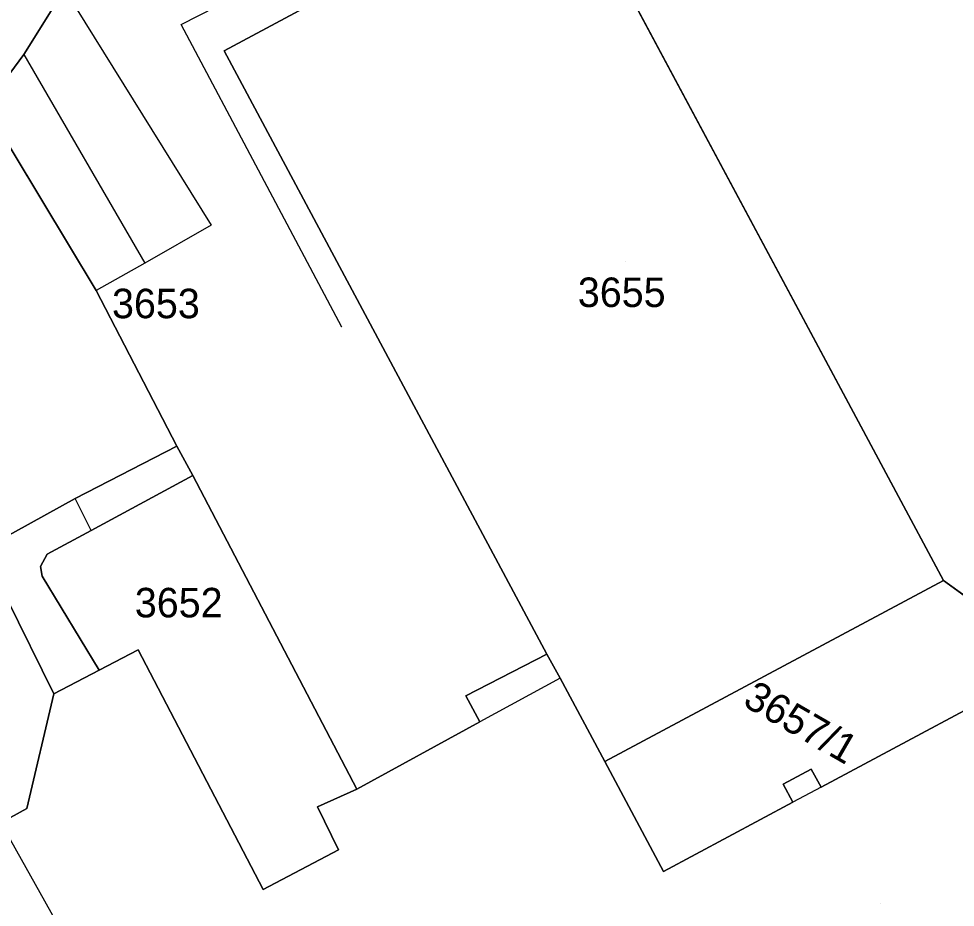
# Model space of a CAD drawing. Extents: x -262715 to -259381, y -1237238 to -1231182.
# Drawn here: x -261728 to -261664.5, y -1235759.3 to -1235699 of the extents above; entities that cross this region are included whole.
import ezdxf

# ---------------------------------------------------------------- set-up
doc = ezdxf.new("R2010")
doc.units = 0
for name, color, linetype in [('body_kn', 7, 'Continuous'), ('kladpar_druhypozemkov', 7, 'Continuous'), ('kladpar_hranice', 7, 'Continuous'), ('kladpar_parcelnecisla', 7, 'Continuous'), ('kladpar_plochy', 7, 'Continuous'), ('zappar_hrandruhpozemk', 7, 'Continuous')]:
    doc.layers.add(name, color=color, linetype=linetype)

msp = doc.modelspace()

# ---------------------------------------------------------------- linework, layer by layer
at = {"layer": 'body_kn'}
for p, q in [((-261717, -1235699.43), (-261717, -1235699.43)), ((-261727.66, -1235701.46), (-261727.66, -1235701.46)), ((-261727.66, -1235701.46), (-261727.66, -1235701.46)), ((-261714.07, -1235701.23), (-261714.07, -1235701.23)), ((-261714.96, -1235713.04), (-261714.96, -1235713.04)), ((-261719.46, -1235715.61), (-261719.46, -1235715.61)), ((-261719.46, -1235715.61), (-261719.46, -1235715.61)), ((-261722.76, -1235717.48), (-261722.76, -1235717.48)), ((-261706.1, -1235719.96), (-261706.1, -1235719.96)), ((-261717.28, -1235728.03), (-261717.28, -1235728.03)), ((-261716.2, -1235730.01), (-261716.2, -1235730.01)), ((-261716.2, -1235730.01), (-261716.2, -1235730.01)), ((-261724.17, -1235731.57), (-261724.17, -1235731.57)), ((-261723.1, -1235733.74), (-261723.1, -1235733.74)), ((-261723.1, -1235733.74), (-261723.1, -1235733.74)), ((-261726.07, -1235735.35), (-261726.07, -1235735.35)), ((-261726.53, -1235736.18), (-261726.53, -1235736.18)), ((-261726.41, -1235736.84), (-261726.41, -1235736.84)), ((-261665.33, -1235737.13), (-261665.33, -1235737.13)), ((-261665.33, -1235737.13), (-261665.33, -1235737.13)), ((-261719.9, -1235741.83), (-261719.9, -1235741.83)), ((-261692.22, -1235742.13), (-261692.22, -1235742.13)), ((-261692.22, -1235742.13), (-261692.22, -1235742.13)), ((-261722.55, -1235743.22), (-261722.55, -1235743.22)), ((-261691.31, -1235743.76), (-261691.31, -1235743.76)), ((-261691.31, -1235743.76), (-261691.31, -1235743.76)), ((-261725.61, -1235744.82), (-261725.61, -1235744.82)), ((-261725.61, -1235744.82), (-261725.61, -1235744.82)), ((-261697.71, -1235744.96), (-261697.71, -1235744.96)), ((-261696.75, -1235746.72), (-261696.75, -1235746.72)), ((-261688.29, -1235749.41), (-261688.29, -1235749.41)), ((-261674.29, -1235749.92), (-261674.29, -1235749.92)), ((-261676.2, -1235750.94), (-261676.2, -1235750.94)), ((-261705.09, -1235751.27), (-261705.09, -1235751.27)), ((-261673.63, -1235751.15), (-261673.63, -1235751.15)), ((-261673.63, -1235751.15), (-261673.63, -1235751.15)), ((-261675.54, -1235752.17), (-261675.54, -1235752.17)), ((-261727.44, -1235752.59), (-261727.44, -1235752.59)), ((-261707.75, -1235752.48), (-261707.75, -1235752.48)), ((-261706.32, -1235755.4), (-261706.32, -1235755.4)), ((-261684.3, -1235756.86), (-261684.3, -1235756.86)), ((-261711.44, -1235758.07), (-261711.44, -1235758.07))]:
    msp.add_line(p, q, dxfattribs=at)
at = {"layer": 'kladpar_druhypozemkov'}
for p, q in [((-261686.9, -1235715.51), (-261686.9, -1235715.51)), ((-261718.22, -1235717.71), (-261718.22, -1235717.71)), ((-261716.93, -1235738), (-261716.93, -1235738)), ((-261672.93, -1235746.6), (-261672.93, -1235746.6)), ((-261669.57, -1235759.02), (-261669.57, -1235759.02))]:
    msp.add_line(p, q, dxfattribs=at)
at = {"layer": 'kladpar_hranice'}
for points in [[(-261717.12, -1235627), (-261717.4, -1235648.09), (-261717.59, -1235653.98), (-261717.84, -1235663.64), (-261718.13, -1235676.23), (-261719.51, -1235683.85), (-261721.57, -1235689.6), (-261724.9, -1235697.03), (-261727.66, -1235701.46), (-261730.28, -1235705), (-261736.14, -1235711.04), (-261740.93, -1235715.41), (-261754.15, -1235724.7), (-261764.25, -1235731.57), (-261797.34, -1235754.27)], [(-261665.33, -1235737.13), (-261691.18, -1235688.84), (-261691.17, -1235685.96), (-261686.05, -1235682.92), (-261685.04, -1235682.74), (-261684.45, -1235683.23), (-261682.2, -1235687.32), (-261678.5, -1235685.98), (-261675.57, -1235685.27), (-261669.62, -1235681.87), (-261663.74, -1235692.4)], [(-261691.18, -1235688.84), (-261707.15, -1235697.48), (-261709.32, -1235698.66), (-261714.07, -1235701.23), (-261692.22, -1235742.13), (-261697.71, -1235744.96), (-261696.75, -1235746.72), (-261705.09, -1235751.27), (-261716.2, -1235730.01), (-261717.28, -1235728.03), (-261722.76, -1235717.48), (-261730.28, -1235705), (-261727.66, -1235701.46), (-261724.9, -1235697.03), (-261721.57, -1235689.6), (-261718.13, -1235697.3), (-261714.39, -1235695.38), (-261692.43, -1235683.74), (-261691.17, -1235685.96), (-261691.18, -1235688.84)], [(-261691.18, -1235688.84), (-261665.33, -1235737.13), (-261688.29, -1235749.41), (-261691.31, -1235743.76), (-261692.22, -1235742.13), (-261714.07, -1235701.23), (-261709.32, -1235698.66), (-261707.15, -1235697.48), (-261691.18, -1235688.84)], [(-261730.28, -1235705), (-261722.76, -1235717.48), (-261717.28, -1235728.03), (-261724.17, -1235731.57), (-261746.28, -1235743.8), (-261747.17, -1235743.8), (-261747.72, -1235743.29), (-261755.05, -1235729.92), (-261755.29, -1235728.17), (-261754.87, -1235726), (-261754.15, -1235724.7), (-261740.93, -1235715.41), (-261736.14, -1235711.04), (-261730.28, -1235705)], [(-261754.15, -1235724.7), (-261754.87, -1235726), (-261755.29, -1235728.17), (-261755.05, -1235729.92), (-261747.72, -1235743.29), (-261747.17, -1235743.8), (-261746.28, -1235743.8), (-261724.17, -1235731.57), (-261717.28, -1235728.03), (-261716.2, -1235730.01), (-261723.1, -1235733.74), (-261726.07, -1235735.35), (-261726.53, -1235736.18), (-261726.41, -1235736.84), (-261722.55, -1235743.22), (-261725.61, -1235744.82), (-261728.81, -1235738.36), (-261729.44, -1235737.66), (-261730.57, -1235737.43), (-261745.46, -1235745.72), (-261746.2, -1235746.37), (-261746.1, -1235747.11), (-261697.33, -1235834.41)], [(-261716.2, -1235730.01), (-261705.09, -1235751.27), (-261707.75, -1235752.48), (-261706.32, -1235755.4), (-261711.44, -1235758.07), (-261719.9, -1235741.83), (-261722.55, -1235743.22), (-261726.41, -1235736.84), (-261726.53, -1235736.18), (-261726.07, -1235735.35), (-261723.1, -1235733.74), (-261716.2, -1235730.01)], [(-261559.12, -1235754.12), (-261578.73, -1235770.3), (-261590.04, -1235776.43), (-261598.03, -1235780.7), (-261599.62, -1235777.43), (-261584.67, -1235769.08), (-261604.34, -1235734), (-261610.1, -1235737.21), (-261621.43, -1235743.53), (-261620.37, -1235745.29), (-261635.85, -1235754.04), (-261621.46, -1235780.34), (-261616.01, -1235790.3), (-261624.25, -1235794.7), (-261629.37, -1235795.8), (-261627.96, -1235790.45), (-261627.69, -1235788.89), (-261628.43, -1235787.4), (-261642.25, -1235761.28), (-261645.58, -1235763.47), (-261657.74, -1235742.65), (-261665.33, -1235737.13)], [(-261665.33, -1235737.13), (-261657.74, -1235742.65), (-261673.63, -1235751.15), (-261674.29, -1235749.92), (-261676.2, -1235750.94), (-261675.54, -1235752.17), (-261684.3, -1235756.86), (-261688.29, -1235749.41), (-261665.33, -1235737.13)], [(-261725.61, -1235744.82), (-261727.44, -1235752.59), (-261729.21, -1235753.55), (-261735.35, -1235756.88), (-261699.94, -1235820.45), (-261693.78, -1235817.07), (-261687.54, -1235813.73), (-261684.67, -1235818.85), (-261683.91, -1235820.21), (-261680.97, -1235825.29), (-261680.7, -1235826.01), (-261681.15, -1235826.78), (-261695.73, -1235835.01), (-261696.66, -1235835.19), (-261697.33, -1235834.41), (-261746.1, -1235747.11), (-261746.2, -1235746.37), (-261745.46, -1235745.72), (-261730.57, -1235737.43), (-261729.44, -1235737.66), (-261728.81, -1235738.36), (-261725.61, -1235744.82)], [(-261699.94, -1235820.45), (-261735.35, -1235756.88), (-261729.21, -1235753.55), (-261727.44, -1235752.59), (-261725.61, -1235744.82), (-261722.55, -1235743.22), (-261719.9, -1235741.83), (-261711.44, -1235758.07), (-261706.32, -1235755.4), (-261707.75, -1235752.48), (-261705.09, -1235751.27), (-261696.75, -1235746.72), (-261697.71, -1235744.96), (-261692.22, -1235742.13)], [(-261692.22, -1235742.13), (-261691.31, -1235743.76), (-261688.29, -1235749.41), (-261684.3, -1235756.86), (-261675.54, -1235752.17), (-261676.2, -1235750.94), (-261674.29, -1235749.92), (-261673.63, -1235751.15), (-261657.74, -1235742.65), (-261645.58, -1235763.47)]]:
    msp.add_lwpolyline(points, dxfattribs=at)
at = {"layer": 'kladpar_plochy'}
for p, q in [((-261665.33, -1235737.13), (-261691.18, -1235688.84)), ((-261657.74, -1235742.65), (-261665.33, -1235737.13))]:
    msp.add_line(p, q, dxfattribs=at)
for points in [[(-261717.12, -1235627), (-261717.4, -1235648.09), (-261717.59, -1235653.98), (-261717.84, -1235663.64), (-261718.13, -1235676.23), (-261719.51, -1235683.85), (-261721.57, -1235689.6), (-261724.9, -1235697.03), (-261727.66, -1235701.46), (-261730.28, -1235705), (-261736.14, -1235711.04), (-261740.93, -1235715.41), (-261754.15, -1235724.7), (-261764.25, -1235731.57), (-261797.34, -1235754.27)], [(-261746.28, -1235743.8), (-261724.17, -1235731.57), (-261717.28, -1235728.03), (-261716.2, -1235730.01), (-261723.1, -1235733.74), (-261726.07, -1235735.35), (-261726.53, -1235736.18), (-261726.41, -1235736.84), (-261722.55, -1235743.22), (-261725.61, -1235744.82), (-261728.81, -1235738.36)], [(-261699.94, -1235820.45), (-261735.35, -1235756.88), (-261729.21, -1235753.55), (-261727.44, -1235752.59), (-261725.61, -1235744.82), (-261722.55, -1235743.22), (-261719.9, -1235741.83), (-261711.44, -1235758.07), (-261706.32, -1235755.4), (-261707.75, -1235752.48), (-261705.09, -1235751.27), (-261696.75, -1235746.72), (-261697.71, -1235744.96), (-261692.22, -1235742.13), (-261691.31, -1235743.76), (-261688.29, -1235749.41), (-261684.3, -1235756.86), (-261675.54, -1235752.17), (-261676.2, -1235750.94), (-261674.29, -1235749.92), (-261673.63, -1235751.15), (-261657.74, -1235742.65), (-261645.58, -1235763.47)]]:
    msp.add_lwpolyline(points, dxfattribs=at)
for points in [[(-261691.18, -1235688.84), (-261707.15, -1235697.48), (-261709.32, -1235698.66), (-261714.07, -1235701.23), (-261692.22, -1235742.13), (-261697.71, -1235744.96), (-261696.75, -1235746.72), (-261705.09, -1235751.27), (-261716.2, -1235730.01), (-261717.28, -1235728.03), (-261722.76, -1235717.48), (-261730.28, -1235705), (-261727.66, -1235701.46), (-261724.9, -1235697.03), (-261721.57, -1235689.6), (-261718.13, -1235697.3), (-261714.39, -1235695.38), (-261692.43, -1235683.74), (-261691.17, -1235685.96)], [(-261691.18, -1235688.84), (-261665.33, -1235737.13), (-261688.29, -1235749.41), (-261691.31, -1235743.76), (-261692.22, -1235742.13), (-261714.07, -1235701.23), (-261709.32, -1235698.66), (-261707.15, -1235697.48)], [(-261730.28, -1235705), (-261722.76, -1235717.48), (-261717.28, -1235728.03), (-261724.17, -1235731.57), (-261746.28, -1235743.8), (-261747.17, -1235743.8), (-261747.72, -1235743.29), (-261755.05, -1235729.92), (-261755.29, -1235728.17), (-261754.87, -1235726), (-261754.15, -1235724.7), (-261740.93, -1235715.41), (-261736.14, -1235711.04)], [(-261716.2, -1235730.01), (-261705.09, -1235751.27), (-261707.75, -1235752.48), (-261706.32, -1235755.4), (-261711.44, -1235758.07), (-261719.9, -1235741.83), (-261722.55, -1235743.22), (-261726.41, -1235736.84), (-261726.53, -1235736.18), (-261726.07, -1235735.35), (-261723.1, -1235733.74)], [(-261665.33, -1235737.13), (-261657.74, -1235742.65), (-261673.63, -1235751.15), (-261674.29, -1235749.92), (-261676.2, -1235750.94), (-261675.54, -1235752.17), (-261684.3, -1235756.86), (-261688.29, -1235749.41)], [(-261725.61, -1235744.82), (-261727.44, -1235752.59), (-261729.21, -1235753.55), (-261735.35, -1235756.88), (-261699.94, -1235820.45), (-261693.78, -1235817.07), (-261687.54, -1235813.73), (-261684.67, -1235818.85), (-261683.91, -1235820.21), (-261680.97, -1235825.29), (-261680.7, -1235826.01), (-261681.15, -1235826.78), (-261695.73, -1235835.01), (-261696.66, -1235835.19), (-261697.33, -1235834.41), (-261746.1, -1235747.11), (-261746.2, -1235746.37), (-261745.46, -1235745.72), (-261730.57, -1235737.43), (-261729.44, -1235737.66), (-261728.81, -1235738.36)]]:
    msp.add_lwpolyline(points, close=True, dxfattribs=at)
at = {"layer": 'zappar_hrandruhpozemk'}
for p, q in [((-261717, -1235699.43), (-261713.3, -1235697.54)), ((-261706.1, -1235719.96), (-261717, -1235699.43)), ((-261727.66, -1235701.46), (-261719.46, -1235715.61)), ((-261719.46, -1235715.61), (-261722.76, -1235717.48)), ((-261723.1, -1235733.74), (-261724.17, -1235731.57)), ((-261691.31, -1235743.76), (-261696.75, -1235746.72)), ((-261673.63, -1235751.15), (-261675.54, -1235752.17)), ((-261729.21, -1235753.55), (-261693.78, -1235817.07))]:
    msp.add_line(p, q, dxfattribs=at)
msp.add_lwpolyline([(-261724.9, -1235697.03), (-261714.96, -1235713.04), (-261719.46, -1235715.61)], dxfattribs=at)

# ---------------------------------------------------------------- texts
at = {"layer": 'kladpar_parcelnecisla'}
for s, p in [('3655', (-261690.113, -1235718.59)), ('3653', (-261721.68, -1235719.35)), ('3652', (-261720.134, -1235739.63))]:
    msp.add_text(s, height=2, dxfattribs=at).set_placement(p)
msp.add_text('3657/1', height=2, rotation=330, dxfattribs=at).set_placement((-261679.021, -1235745.561))

doc.saveas('drawing.dxf')
